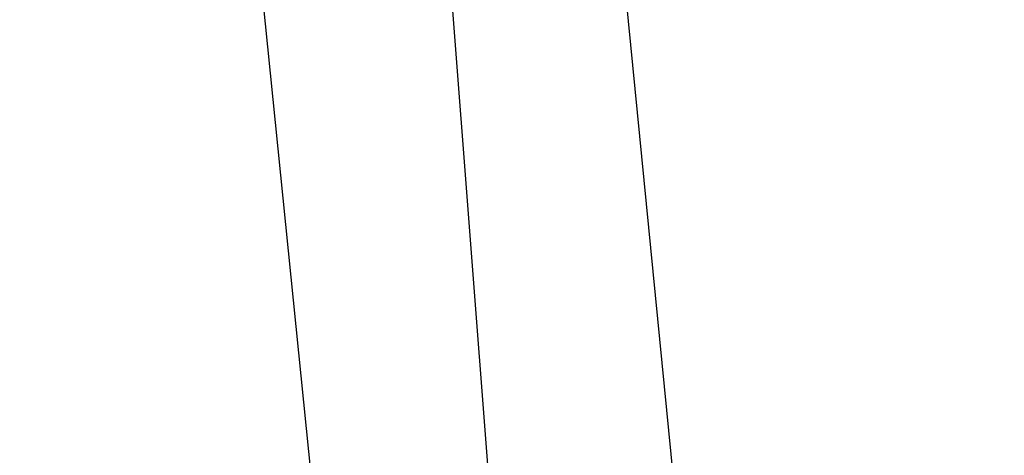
# Model space of a CAD drawing. Header units: feet. Extents: x -79 to 198, y -22 to 181.
# Tile 697 of 982: x 83.218 to 84.1, y 154.122 to 154.513. Entities that reach past the tile are written whole.
import ezdxf

# ---------------------------------------------------------------- set-up
doc = ezdxf.new("R2010")
doc.units = ezdxf.units.FT
doc.layers.add('A-AREA-COMUN', color=252, linetype='CONTINUOUS')
doc.layers.add('A-LINEA', color=7, linetype='CONTINUOUS')

msp = doc.modelspace()

# ---------------------------------------------------------------- linework, layer by layer
at = {"layer": 'A-AREA-COMUN'}
msp.add_lwpolyline([(92.64, 126.5778), (92.64, 127.5733), (96.768, 144.9422), (90.56, 146.3822), (90.432, 147.5733), (90.72, 148.7289), (87.12, 149.6178), (87.12, 150.5778), (87.76, 153.1733), (87.36, 153.2089), (87.36, 153.9733), (83.648, 153.9733), (83.232, 159.3778), (88.608, 159.7689), (95.328, 159.7689), (101.84, 159.2889), (108.128, 158.3822), (115.968, 156.5689), (123.872, 153.9733)], dxfattribs=at)
at = {"layer": 'A-LINEA'}
for p, q in [((83.8133, 154.0044), (83.2933, 159.2711)), ((83.8133, 154.0044), (83.2933, 159.2711)), ((83.4933, 153.9644), (82.96, 159.2311)), ((83.4933, 153.9644), (82.96, 159.2311))]:
    msp.add_line(p, q, dxfattribs=at)

doc.saveas('drawing.dxf')
